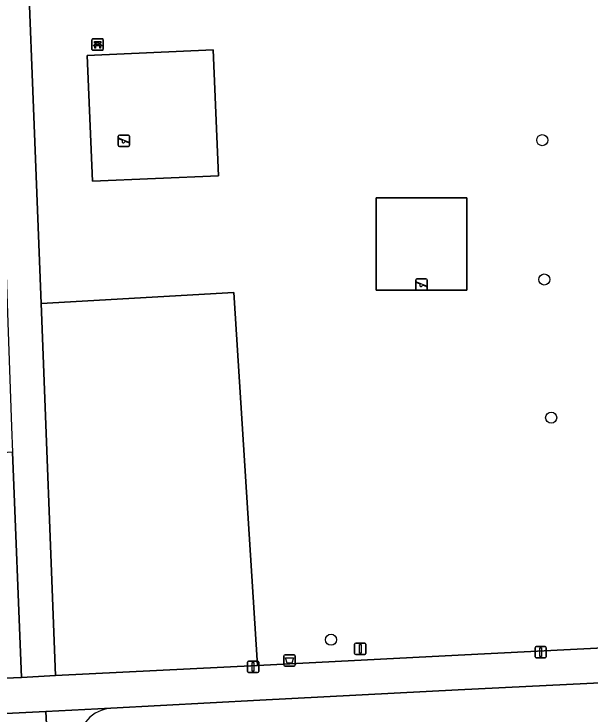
# Model space of a CAD drawing. Extents: x 161084 to 161928, y 385354 to 386522.
# Drawn here: x 161460.9 to 161511.7, y 386021.6 to 386083.3 of the extents above; entities that cross this region are included whole.
import ezdxf

# ---------------------------------------------------------------- set-up
doc = ezdxf.new("R2010")
doc.units = 0
for name, color, linetype in [('IMGEO_Afvalbak', 7, 'Continuous'), ('IMGEO_Bank', 7, 'Continuous'), ('IMGEO_Boom', 7, 'Continuous'), ('IMGEO_Erf', 7, 'Continuous'), ('IMGEO_Groenvoorziening', 7, 'Continuous'), ('IMGEO_Lichtmast', 7, 'Continuous'), ('IMGEO_Speelvoorziening', 7, 'Continuous'), ('IMGEO_Terreindeel_zand', 7, 'Continuous'), ('IMGEO_Verkeersbordpaal', 7, 'Continuous'), ('IMGEO_Voetpad_halfverhard', 7, 'Continuous'), ('IMGEO_Voetpad_open', 7, 'Continuous')]:
    doc.layers.add(name, color=color, linetype=linetype)

msp = doc.modelspace()

# ---------------------------------------------------------------- linework, layer by layer
at = {"layer": 'IMGEO_Afvalbak'}
for p, q in [((161484.644, 386025.959), (161484.644, 386026.759)), ((161484.644, 386026.759), (161484.644, 386025.959)), ((161484.744, 386026.859), (161485.534, 386026.859)), ((161485.534, 386026.859), (161484.744, 386026.859)), ((161485.634, 386026.759), (161485.634, 386025.959)), ((161485.634, 386025.959), (161485.634, 386026.759)), ((161485.534, 386025.859), (161484.744, 386025.859)), ((161484.744, 386025.859), (161485.534, 386025.859))]:
    msp.add_line(p, q, dxfattribs=at)
msp.add_lwpolyline([(161484.787, 386026.573), (161485.491, 386026.573), (161485.342, 386026.103), (161484.936, 386026.103), (161484.787, 386026.573)], dxfattribs=at)
for centre, start, end in [((161484.744, 386026.759), 90, 180), ((161484.744, 386026.759), 90, 180), ((161485.534, 386026.759), 0, 90), ((161485.534, 386026.759), 360, 90), ((161484.744, 386025.959), 180, 270), ((161484.744, 386025.959), 180, 270), ((161485.534, 386025.959), 270, 0), ((161485.534, 386025.959), 270, 0)]:
    msp.add_arc(centre, 0.1, start, end, dxfattribs=at)
at = {"layer": 'IMGEO_Bank'}
for p, q in [((161467.729, 386080.215), (161467.729, 386081.056)), ((161467.729, 386081.056), (161467.729, 386080.215)), ((161467.804, 386081.14), (161468.645, 386081.14)), ((161468.645, 386081.14), (161467.804, 386081.14)), ((161468.038, 386080.646), (161468.038, 386080.752)), ((161468.082, 386080.752), (161468.082, 386080.646)), ((161468.37, 386080.758), (161468.088, 386080.758)), ((161468.376, 386080.646), (161468.376, 386080.752)), ((161468.42, 386080.752), (161468.42, 386080.646)), ((161468.729, 386081.065), (161468.729, 386080.224)), ((161468.729, 386080.224), (161468.729, 386081.065)), ((161468.654, 386080.14), (161467.813, 386080.14)), ((161467.813, 386080.14), (161468.654, 386080.14)), ((161468.426, 386080.538), (161468.033, 386080.538)), ((161468.088, 386080.64), (161468.37, 386080.64))]:
    msp.add_line(p, q, dxfattribs=at)
for points in [[(161468.032, 386080.758), (161467.946, 386080.758), (161467.946, 386080.919), (161468.509, 386080.919), (161468.509, 386080.758), (161468.426, 386080.758)], [(161467.976, 386080.538), (161467.834, 386080.538), (161467.946, 386080.64), (161468.032, 386080.64)], [(161468.026, 386080.531), (161468.026, 386080.324), (161467.983, 386080.324), (161467.983, 386080.531)], [(161468.426, 386080.64), (161468.509, 386080.64), (161468.621, 386080.538), (161468.482, 386080.538)], [(161468.476, 386080.531), (161468.476, 386080.324), (161468.432, 386080.324), (161468.432, 386080.531)]]:
    msp.add_lwpolyline(points, dxfattribs=at)
for centre, radius, start, end in [((161467.807, 386081.062), 0.0779, 92.4484, 184.28452), ((161467.807, 386081.062), 0.0779, 92.4484, 184.28452), ((161468.031, 386080.751), 0.00671, 2.89567, 87.10433), ((161468.088, 386080.751), 0.00671, 92.89567, 177.10433), ((161468.37, 386080.751), 0.00671, 2.89567, 87.10433), ((161468.427, 386080.751), 0.00671, 92.89567, 177.10433), ((161468.651, 386081.062), 0.0779, 2.4484, 94.28452), ((161468.651, 386081.062), 0.0779, 2.4484, 94.28452), ((161467.807, 386080.218), 0.0779, 182.4484, 274.28452), ((161467.807, 386080.218), 0.0779, 182.4484, 274.28452), ((161467.976, 386080.531), 0.00671, 2.89567, 87.10433), ((161468.033, 386080.531), 0.00671, 92.89567, 177.10433), ((161468.031, 386080.647), 0.00671, 272.89567, 357.10433), ((161468.088, 386080.647), 0.00671, 182.89567, 267.10433), ((161468.37, 386080.647), 0.00671, 272.89567, 357.10433), ((161468.427, 386080.647), 0.00671, 182.89567, 267.10433), ((161468.425, 386080.531), 0.00671, 2.89567, 87.10433), ((161468.482, 386080.531), 0.00671, 92.89567, 177.10433), ((161468.651, 386080.218), 0.0779, 272.4484, 4.28452), ((161468.651, 386080.218), 0.0779, 272.4484, 4.28452)]:
    msp.add_arc(centre, radius, start, end, dxfattribs=at)
at = {"layer": 'IMGEO_Boom'}
for centre in [(161507.41, 386072.212), (161507.588, 386059.932), (161508.198, 386047.752), (161488.796, 386028.181)]:
    msp.add_circle(centre, 0.489, dxfattribs=at)
at = {"layer": 'IMGEO_Erf'}
msp.add_lwpolyline([(161464.802, 386000), (161463.668, 386021.852), (161414.464, 386019.403)], dxfattribs=at)
at = {"layer": 'IMGEO_Groenvoorziening'}
for points in [[(161545.024, 386110.483), (161473.968, 386115.174), (161473.963, 386114.987), (161512.766, 386112.379), (161510.821, 386085.55), (161472.055, 386088.194), (161473.15, 386103.571), (161461.468, 386103.571), (161463.243, 386057.808), (161480.224, 386058.791), (161482.316, 386025.914), (161500, 386026.811), (161548.34, 386029.265)], [(161478.879, 386069.064), (161467.783, 386068.585), (161467.317, 386079.672), (161478.424, 386080.161)], [(161492.761, 386067.136), (161492.761, 386058.992), (161500.761, 386058.992), (161500.761, 386067.136)], [(161492.761, 386067.136), (161500.761, 386067.136), (161500.761, 386058.992), (161492.761, 386058.992)], [(161464.514, 386025.016), (161482.316, 386025.914), (161480.224, 386058.791), (161463.243, 386057.808)], [(161452.284, 386024.469), (161461.522, 386024.865), (161460.731, 386044.726), (161456.179, 386044.432), (161452.727, 386037.57), (161450.06, 386031.537), (161449.813, 386028.308), (161450.127, 386025.863), (161451.258, 386024.424)]]:
    msp.add_lwpolyline(points, close=True, dxfattribs=at)
msp.add_lwpolyline([(161551.917, 386026.309), (161500, 386023.757), (161482.526, 386022.846), (161469.404, 386022.145)], dxfattribs=at)
msp.add_arc((161469.595, 386019.137), 3.014, 93.64009, 182.5791, dxfattribs=at)
at = {"layer": 'IMGEO_Lichtmast'}
for p, q in [((161506.776, 386026.681), (161506.776, 386027.481)), ((161506.776, 386027.481), (161506.776, 386026.681)), ((161506.876, 386027.581), (161507.666, 386027.581)), ((161507.666, 386027.581), (161506.876, 386027.581)), ((161507.766, 386027.481), (161507.766, 386026.681)), ((161507.766, 386026.681), (161507.766, 386027.481)), ((161507.666, 386026.581), (161506.876, 386026.581)), ((161506.876, 386026.581), (161507.666, 386026.581)), ((161481.438, 386025.395), (161481.438, 386026.195)), ((161481.438, 386026.195), (161481.438, 386025.395)), ((161481.538, 386026.295), (161482.328, 386026.295)), ((161482.328, 386026.295), (161481.538, 386026.295)), ((161482.428, 386026.195), (161482.428, 386025.395)), ((161482.428, 386025.395), (161482.428, 386026.195)), ((161482.328, 386025.295), (161481.538, 386025.295)), ((161481.538, 386025.295), (161482.328, 386025.295))]:
    msp.add_line(p, q, dxfattribs=at)
for points in [[(161507.196, 386027.456), (161507.346, 386027.456), (161507.346, 386026.706), (161507.196, 386026.706), (161507.196, 386027.456)], [(161481.858, 386026.17), (161482.008, 386026.17), (161482.008, 386025.42), (161481.858, 386025.42), (161481.858, 386026.17)]]:
    msp.add_lwpolyline(points, dxfattribs=at)
for centre, start, end in [((161506.876, 386027.481), 90, 180), ((161506.876, 386027.481), 90, 180), ((161507.666, 386027.481), 0, 90), ((161507.666, 386027.481), 360, 90), ((161506.876, 386026.681), 180, 270), ((161506.876, 386026.681), 180, 270), ((161507.666, 386026.681), 270, 0), ((161507.666, 386026.681), 270, 0), ((161481.538, 386026.195), 90, 180), ((161481.538, 386026.195), 90, 180), ((161482.328, 386026.195), 0, 90), ((161482.328, 386026.195), 360, 90), ((161481.538, 386025.395), 180, 270), ((161481.538, 386025.395), 180, 270), ((161482.328, 386025.395), 270, 0), ((161482.328, 386025.395), 270, 0)]:
    msp.add_arc(centre, 0.1, start, end, dxfattribs=at)
at = {"layer": 'IMGEO_Speelvoorziening'}
for p, q in [((161470.047, 386071.758), (161470.047, 386072.558)), ((161470.047, 386072.558), (161470.047, 386071.758)), ((161470.43, 386072.186), (161470.091, 386072.323)), ((161470.116, 386072.383), (161470.992, 386072.03)), ((161470.147, 386072.658), (161470.937, 386072.658)), ((161470.937, 386072.658), (161470.147, 386072.658)), ((161470.968, 386071.97), (161470.628, 386072.107)), ((161471.037, 386072.558), (161471.037, 386071.758)), ((161471.037, 386071.758), (161471.037, 386072.558)), ((161470.937, 386071.658), (161470.147, 386071.658)), ((161470.147, 386071.658), (161470.937, 386071.658)), ((161496.266, 386059.092), (161496.266, 386059.892)), ((161496.266, 386059.892), (161496.266, 386059.092)), ((161496.366, 386059.992), (161497.156, 386059.992)), ((161497.156, 386059.992), (161496.366, 386059.992)), ((161497.256, 386059.892), (161497.256, 386059.092)), ((161497.256, 386059.092), (161497.256, 386059.892)), ((161496.649, 386059.52), (161496.31, 386059.657)), ((161496.335, 386059.717), (161497.211, 386059.364)), ((161497.187, 386059.304), (161496.847, 386059.441)), ((161497.156, 386058.992), (161496.366, 386058.992)), ((161496.366, 386058.992), (161497.156, 386058.992))]:
    msp.add_line(p, q, dxfattribs=at)
for centre, radius, start, end in [((161470.147, 386072.558), 0.1, 90, 180), ((161470.147, 386072.558), 0.1, 90, 180), ((161470.104, 386072.353), 0.0327, 68.07798, 248.07798), ((161470.509, 386072.096), 0.12, 130.99278, 5.16318), ((161470.937, 386072.558), 0.1, 0, 90), ((161470.937, 386072.558), 0.1, 360, 90), ((161470.147, 386071.758), 0.1, 180, 270), ((161470.147, 386071.758), 0.1, 180, 270), ((161470.937, 386071.758), 0.1, 270, 0), ((161470.937, 386071.758), 0.1, 270, 0), ((161470.98, 386072), 0.0327, 248.07798, 68.07798), ((161496.366, 386059.892), 0.1, 90, 180), ((161496.366, 386059.892), 0.1, 90, 180), ((161497.156, 386059.892), 0.1, 0, 90), ((161497.156, 386059.892), 0.1, 360, 90), ((161496.323, 386059.687), 0.0327, 68.07798, 248.07798), ((161496.728, 386059.43), 0.12, 130.99278, 5.16318), ((161497.199, 386059.334), 0.0327, 248.07798, 68.07798), ((161496.366, 386059.092), 0.1, 180, 270), ((161496.366, 386059.092), 0.1, 180, 270), ((161497.156, 386059.092), 0.1, 270, 0), ((161497.156, 386059.092), 0.1, 270, 0)]:
    msp.add_arc(centre, radius, start, end, dxfattribs=at)
at = {"layer": 'IMGEO_Terreindeel_zand'}
msp.add_lwpolyline([(161478.879, 386069.064), (161478.424, 386080.161), (161467.317, 386079.672), (161467.783, 386068.585)], close=True, dxfattribs=at)
at = {"layer": 'IMGEO_Verkeersbordpaal'}
for p, q in [((161490.872, 386026.982), (161490.872, 386027.782)), ((161490.872, 386027.782), (161490.872, 386026.982)), ((161490.972, 386027.882), (161491.762, 386027.882)), ((161491.762, 386027.882), (161490.972, 386027.882)), ((161491.862, 386027.782), (161491.862, 386026.982)), ((161491.862, 386026.982), (161491.862, 386027.782)), ((161491.762, 386026.882), (161490.972, 386026.882)), ((161490.972, 386026.882), (161491.762, 386026.882))]:
    msp.add_line(p, q, dxfattribs=at)
msp.add_lwpolyline([(161491.292, 386027.757), (161491.442, 386027.757), (161491.442, 386027.007), (161491.292, 386027.007), (161491.292, 386027.757)], dxfattribs=at)
for centre, start, end in [((161490.972, 386027.782), 90, 180), ((161490.972, 386027.782), 90, 180), ((161491.762, 386027.782), 0, 90), ((161491.762, 386027.782), 360, 90), ((161490.972, 386026.982), 180, 270), ((161490.972, 386026.982), 180, 270), ((161491.762, 386026.982), 270, 0), ((161491.762, 386026.982), 270, 0)]:
    msp.add_arc(centre, 0.1, start, end, dxfattribs=at)
at = {"layer": 'IMGEO_Voetpad_halfverhard'}
msp.add_lwpolyline([(161460.985, 386116.031), (161461.501, 386119.171), (161462.853, 386140.151), (161459.832, 386140.363), (161458.993, 386128.24), (161458.157, 386116.169), (161458.209, 386114.726), (161459.051, 386091.279), (161460.642, 386046.95), (161460.731, 386044.726), (161461.522, 386024.865), (161464.514, 386025.016), (161463.243, 386057.808), (161461.468, 386103.571)], close=True, dxfattribs=at)
at = {"layer": 'IMGEO_Voetpad_open'}
for points in [[(161603.898, 386032.071), (161562.359, 386029.971), (161556.46, 386029.673), (161554.195, 386029.562), (161548.34, 386029.265), (161500, 386026.811), (161482.316, 386025.914), (161464.514, 386025.016), (161461.522, 386024.865), (161452.284, 386024.469), (161451.258, 386024.424), (161448.227, 386024.292), (161419.578, 386022.714), (161414.372, 386022.466), (161414.464, 386019.403), (161463.668, 386021.852), (161469.404, 386022.145), (161482.526, 386022.846), (161500, 386023.757), (161551.917, 386026.309), (161560.609, 386026.847), (161560.633, 386026.836), (161562.572, 386026.934), (161604.532, 386029.044)], [(161469.404, 386022.145), (161463.668, 386021.852), (161464.802, 386000), (161464.853, 385998.993), (161464.934, 385997.415), (161468.916, 385919.263), (161469.013, 385915.99), (161469.278, 385910.865), (161472.4, 385850.582), (161472.737, 385839.472)]]:
    msp.add_lwpolyline(points, dxfattribs=at)
msp.add_arc((161469.595, 386019.137), 3.014, 93.64009, 182.5791, dxfattribs=at)

doc.saveas('drawing.dxf')
